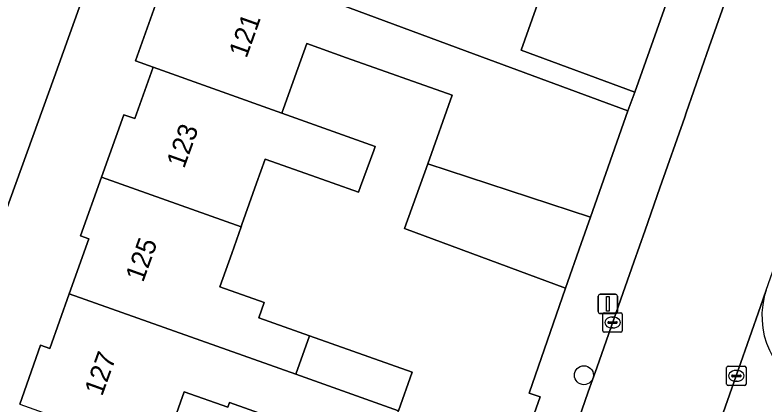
# Model space of a CAD drawing. Extents: x 161248 to 161848, y 384871 to 385383.
# Drawn here: x 161719.14 to 161757.8, y 385198.45 to 385218.52 of the extents above; entities that cross this region are included whole.
import ezdxf

# ---------------------------------------------------------------- set-up
doc = ezdxf.new("R2010")
doc.units = 0
for name, color, linetype in [('IMGEO_Boom', 7, 'Continuous'), ('IMGEO_Erf', 7, 'Continuous'), ('IMGEO_Hek', 7, 'Continuous'), ('IMGEO_Kolk', 7, 'Continuous'), ('IMGEO_Lichtmast', 7, 'Continuous'), ('IMGEO_Pand', 7, 'Continuous'), ('IMGEO_Pand_nummerreeks', 7, 'Continuous'), ('IMGEO_Rijbaan_lokaal_open', 7, 'Continuous'), ('IMGEO_Voetpad_open', 7, 'Continuous')]:
    doc.layers.add(name, color=color, linetype=linetype)

msp = doc.modelspace()

# ---------------------------------------------------------------- linework, layer by layer
at = {"layer": 'IMGEO_Boom'}
msp.add_circle((161748.465, 385199.935), 0.489, dxfattribs=at)
at = {"layer": 'IMGEO_Erf'}
for points in [[(161733.82, 385250), (161730.047, 385239.754), (161723.969, 385223.18), (161721.161, 385215.301), (161718.058, 385206.782), (161716.761, 385203.237), (161713.874, 385194.656)], [(161729.45, 385221.472), (161742.778, 385216.515), (161750.722, 385213.575), (161751.084, 385214.546), (161745.235, 385216.711), (161747.31, 385222.591)], [(161719.39, 385198.442), (161720.45, 385201.487), (161720.931, 385201.315), (161721.938, 385204.142), (161722.947, 385206.972), (161722.523, 385207.124), (161723.603, 385210.155), (161724.751, 385213.376), (161725.317, 385213.174), (161726.261, 385215.822), (161725.345, 385216.149), (161726.726, 385220.025)], [(161744.051, 385192.681), (161746.202, 385198.818), (161745.636, 385199.017), (161747.521, 385204.43), (161739.223, 385207.501), (161740.412, 385210.848), (161741.667, 385214.38), (161736.23, 385216.316), (161734.179, 385217.047), (161733.724, 385215.769), (161732.987, 385213.702), (161732.898, 385213.452), (161737.7, 385211.738), (161737.627, 385211.533), (161736.952, 385209.673), (161736.846, 385209.374), (161734.136, 385210.34), (161732.038, 385211.088), (161731.593, 385209.839), (161730.833, 385207.707), (161730.792, 385207.593), (161730.315, 385206.22), (161730.009, 385205.361), (161729.703, 385204.501), (161731.988, 385203.687), (161731.709, 385202.902), (161734.317, 385201.973), (161739.612, 385200.087), (161738.904, 385198.099)], [(161732.764, 385197.616), (161730.195, 385198.532), (161730.105, 385198.281), (161727.859, 385199.082), (161726.7, 385195.838)]]:
    msp.add_lwpolyline(points, dxfattribs=at)
at = {"layer": 'IMGEO_Hek'}
msp.add_lwpolyline([(161747.521, 385204.43), (161745.636, 385199.017), (161746.202, 385198.818), (161744.051, 385192.681), (161743.485, 385192.879), (161741.406, 385186.787), (161741.966, 385186.572), (161740.997, 385184.04), (161740.437, 385184.255), (161739.156, 385180.381)], dxfattribs=at)
at = {"layer": 'IMGEO_Kolk'}
for p, q in [((161749.44, 385202.23), (161749.44, 385203.082)), ((161749.515, 385203.156), (161750.367, 385203.156)), ((161750.441, 385203.082), (161750.441, 385202.23)), ((161749.742, 385202.699), (161750.14, 385202.699)), ((161749.928, 385202.936), (161749.953, 385202.936)), ((161749.699, 385202.65), (161749.699, 385202.662)), ((161750.137, 385202.613), (161749.739, 385202.613)), ((161749.951, 385202.376), (161749.926, 385202.376)), ((161750.183, 385202.662), (161750.183, 385202.65)), ((161750.367, 385202.156), (161749.515, 385202.156)), ((161755.896, 385200.403), (161756.748, 385200.403)), ((161755.821, 385199.477), (161755.821, 385200.329)), ((161756.309, 385200.183), (161756.334, 385200.183)), ((161756.822, 385200.329), (161756.822, 385199.477)), ((161756.08, 385199.897), (161756.08, 385199.909)), ((161756.518, 385199.86), (161756.12, 385199.86)), ((161756.123, 385199.946), (161756.521, 385199.946)), ((161756.332, 385199.623), (161756.307, 385199.623)), ((161756.564, 385199.909), (161756.564, 385199.897)), ((161756.748, 385199.403), (161755.896, 385199.403))]:
    msp.add_line(p, q, dxfattribs=at)
for points in [[(161749.44, 385202.23), (161749.44, 385203.082)], [(161749.515, 385203.156), (161750.367, 385203.156)], [(161750.441, 385203.082), (161750.441, 385202.23)], [(161750.367, 385202.156), (161749.515, 385202.156)], [(161755.896, 385200.403), (161756.748, 385200.403)], [(161755.821, 385199.477), (161755.821, 385200.329)], [(161756.822, 385200.329), (161756.822, 385199.477)], [(161756.748, 385199.403), (161755.896, 385199.403)]]:
    msp.add_lwpolyline(points, dxfattribs=at)
for centre, radius, start, end in [((161749.517, 385203.08), 0.0765, 91.552, 178.448), ((161749.517, 385203.08), 0.0765, 91.552, 178.448), ((161750.365, 385203.08), 0.0765, 1.552, 88.448), ((161750.365, 385203.08), 0.0765, 1.552, 88.448), ((161749.739, 385202.659), 0.0403, 85.8775, 175.7526), ((161750.144, 385202.661), 0.0386, 1.7309, 96.639), ((161749.736, 385202.649), 0.0366, 178.938, 274.7102), ((161750.14, 385202.656), 0.043, 264.8664, 352.4533), ((161749.517, 385202.232), 0.0765, 181.552, 268.448), ((161749.517, 385202.232), 0.0765, 181.552, 268.448), ((161750.365, 385202.232), 0.0765, 271.552, 358.448), ((161750.365, 385202.232), 0.0765, 271.552, 358.448), ((161755.898, 385200.327), 0.0765, 91.552, 178.448), ((161755.898, 385200.327), 0.0765, 91.552, 178.448), ((161756.746, 385200.327), 0.0765, 1.552, 88.448), ((161756.746, 385200.327), 0.0765, 1.552, 88.448), ((161756.12, 385199.906), 0.0403, 85.8775, 175.7526), ((161756.117, 385199.896), 0.0366, 178.938, 274.7102), ((161756.521, 385199.903), 0.043, 264.8664, 352.4533), ((161756.525, 385199.908), 0.0386, 1.7309, 96.639), ((161755.898, 385199.479), 0.0765, 181.552, 268.448), ((161755.898, 385199.479), 0.0765, 181.552, 268.448), ((161756.746, 385199.479), 0.0765, 271.552, 358.448), ((161756.746, 385199.479), 0.0765, 271.552, 358.448)]:
    msp.add_arc(centre, radius, start, end, dxfattribs=at)
for centre, major_axis, ratio, start_param, end_param in [((161749.927, 385202.656), (-0.387, 0.002), 0.722429, 4.712389, 7.853982), ((161749.952, 385202.656), (-0.39, 0.002), 0.717154, 1.570796, 4.712389), ((161756.308, 385199.903), (-0.387, 0.002), 0.722429, 4.712389, 7.853982), ((161756.333, 385199.903), (-0.39, 0.002), 0.717154, 1.570796, 4.712389)]:
    msp.add_ellipse(centre, major_axis=major_axis, ratio=ratio, start_param=start_param, end_param=end_param, dxfattribs=at)
at = {"layer": 'IMGEO_Lichtmast'}
for p, q in [((161749.199, 385203.217), (161749.199, 385204.017)), ((161749.199, 385204.017), (161749.199, 385203.217)), ((161749.299, 385204.117), (161750.089, 385204.117)), ((161750.089, 385204.117), (161749.299, 385204.117)), ((161750.189, 385204.017), (161750.189, 385203.217)), ((161750.189, 385203.217), (161750.189, 385204.017)), ((161750.089, 385203.117), (161749.299, 385203.117)), ((161749.299, 385203.117), (161750.089, 385203.117))]:
    msp.add_line(p, q, dxfattribs=at)
msp.add_lwpolyline([(161749.619, 385203.992), (161749.769, 385203.992), (161749.769, 385203.242), (161749.619, 385203.242), (161749.619, 385203.992)], dxfattribs=at)
for centre, start, end in [((161749.299, 385204.017), 90, 180), ((161749.299, 385204.017), 90, 180), ((161750.089, 385204.017), 0, 90), ((161750.089, 385204.017), 360, 90), ((161749.299, 385203.217), 180, 270), ((161749.299, 385203.217), 180, 270), ((161750.089, 385203.217), 270, 0), ((161750.089, 385203.217), 270, 0)]:
    msp.add_arc(centre, 0.1, start, end, dxfattribs=at)
at = {"layer": 'IMGEO_Pand'}
for points in [[(161753.159, 385220.426), (161750.685, 385221.342), (161748.155, 385222.278), (161747.31, 385222.591), (161745.235, 385216.711), (161751.084, 385214.546)], [(161750.722, 385213.575), (161742.778, 385216.515), (161729.45, 385221.472), (161728.685, 385219.327), (161726.726, 385220.025), (161725.345, 385216.149), (161726.261, 385215.822), (161732.898, 385213.452), (161732.987, 385213.702), (161733.724, 385215.769), (161734.179, 385217.047), (161736.23, 385216.316), (161741.667, 385214.38), (161740.412, 385210.848), (161748.804, 385208.095)], [(161732.898, 385213.452), (161726.261, 385215.822), (161725.317, 385213.174), (161724.751, 385213.376), (161723.603, 385210.155), (161730.792, 385207.593), (161730.833, 385207.707), (161731.593, 385209.839), (161732.038, 385211.088), (161734.136, 385210.34), (161736.846, 385209.374), (161736.952, 385209.673), (161737.627, 385211.533), (161737.7, 385211.738)], [(161748.324, 385206.724), (161748.804, 385208.095), (161740.412, 385210.848), (161739.223, 385207.501), (161747.521, 385204.43)], [(161730.792, 385207.593), (161723.603, 385210.155), (161722.523, 385207.124), (161722.947, 385206.972), (161721.938, 385204.142), (161733.608, 385199.985), (161734.317, 385201.973), (161731.709, 385202.902), (161731.988, 385203.687), (161729.703, 385204.501), (161730.009, 385205.361), (161730.315, 385206.22)], [(161733.608, 385199.985), (161721.938, 385204.142), (161720.931, 385201.315), (161720.45, 385201.487), (161719.39, 385198.442), (161726.7, 385195.838), (161727.859, 385199.082), (161730.105, 385198.281), (161730.195, 385198.532), (161732.764, 385197.616), (161738.059, 385195.728), (161738.904, 385198.099)], [(161734.317, 385201.973), (161733.608, 385199.985), (161738.904, 385198.099), (161739.612, 385200.087)]]:
    msp.add_lwpolyline(points, close=True, dxfattribs=at)
at = {"layer": 'IMGEO_Rijbaan_lokaal_open'}
for points in [[(161730.177, 385124.632), (161736.996, 385144.544), (161740.956, 385156.108), (161742.83, 385161.454), (161757.564, 385203.488), (161757.857, 385204.325), (161760.395, 385211.566), (161765.249, 385225.382), (161768.452, 385234.5), (161773.897, 385250), (161777.978, 385261.406), (161780.943, 385269.693), (161785.276, 385281.802), (161785.52, 385282.473), (161785.703, 385283.163), (161785.823, 385283.866), (161785.88, 385284.578), (161785.874, 385285.292), (161785.803, 385286.002), (161785.673, 385286.689), (161785.312, 385289.733), (161785.296, 385289.929), (161784.343, 385297.154)], [(161759.051, 385228.638), (161756.973, 385222.711), (161755.782, 385219.313), (161754.927, 385216.872), (161753.737, 385213.476), (161753.66, 385213.257), (161752.378, 385209.6), (161751.613, 385207.418), (161751.037, 385205.773), (161750.368, 385203.864), (161749.123, 385200.313), (161748.691, 385199.073), (161746.496, 385192.764)], [(161757.857, 385204.325), (161757.564, 385203.488), (161742.83, 385161.454), (161759.202, 385162.654), (161758.842, 385167.667), (161757.138, 385191.597)]]:
    msp.add_lwpolyline(points, dxfattribs=at)
for centre, radius, start, end in [((161761.886, 385202.979), 4.248, 161.5297, 166.3597), ((161761.864, 385202.985), 4.225, 166.3712, 253.3873)]:
    msp.add_arc(centre, radius, start, end, dxfattribs=at)
at = {"layer": 'IMGEO_Voetpad_open'}
for points in [[(161746.496, 385192.764), (161748.691, 385199.073), (161749.123, 385200.313), (161750.368, 385203.864), (161751.037, 385205.773), (161751.613, 385207.418), (161752.378, 385209.6), (161753.66, 385213.257), (161753.737, 385213.476), (161754.927, 385216.872), (161755.782, 385219.313), (161756.973, 385222.711), (161759.051, 385228.638), (161760.288, 385232.077), (161760.778, 385233.437), (161761.984, 385236.79), (161763.031, 385239.697), (161764.318, 385243.274), (161765.387, 385246.246), (161766.587, 385249.582), (161767.294, 385251.544), (161767.715, 385252.764)], [(161713.874, 385194.656), (161716.761, 385203.237), (161718.058, 385206.782), (161721.161, 385215.301), (161723.969, 385223.18), (161730.047, 385239.754), (161733.82, 385250)], [(161759.377, 385238.142), (161757.405, 385232.524), (161755.194, 385226.229), (161755.796, 385226.045), (161753.731, 385220.227), (161753.159, 385220.426), (161751.084, 385214.546), (161750.722, 385213.575), (161748.804, 385208.095), (161748.324, 385206.724), (161747.521, 385204.43), (161745.636, 385199.017), (161746.202, 385198.818), (161744.051, 385192.681)]]:
    msp.add_lwpolyline(points, dxfattribs=at)
for centre, radius, start, end in [((161761.886, 385202.979), 4.248, 161.5297, 166.3597), ((161761.864, 385202.985), 4.225, 166.3712, 253.3873)]:
    msp.add_arc(centre, radius, start, end, dxfattribs=at)

# ---------------------------------------------------------------- texts
at = {"layer": 'IMGEO_Pand_nummerreeks'}
for s, rotation, p in [('121', 70.3707, (161731.07, 385216.251)), ('123', 70.2045, (161727.855, 385210.563)), ('125', 70.2045, (161725.74, 385204.689)), ('127', 70.2045, (161723.626, 385198.814))]:
    msp.add_text(s, height=1, rotation=rotation, dxfattribs=at).set_placement(p)

doc.saveas('drawing.dxf')
